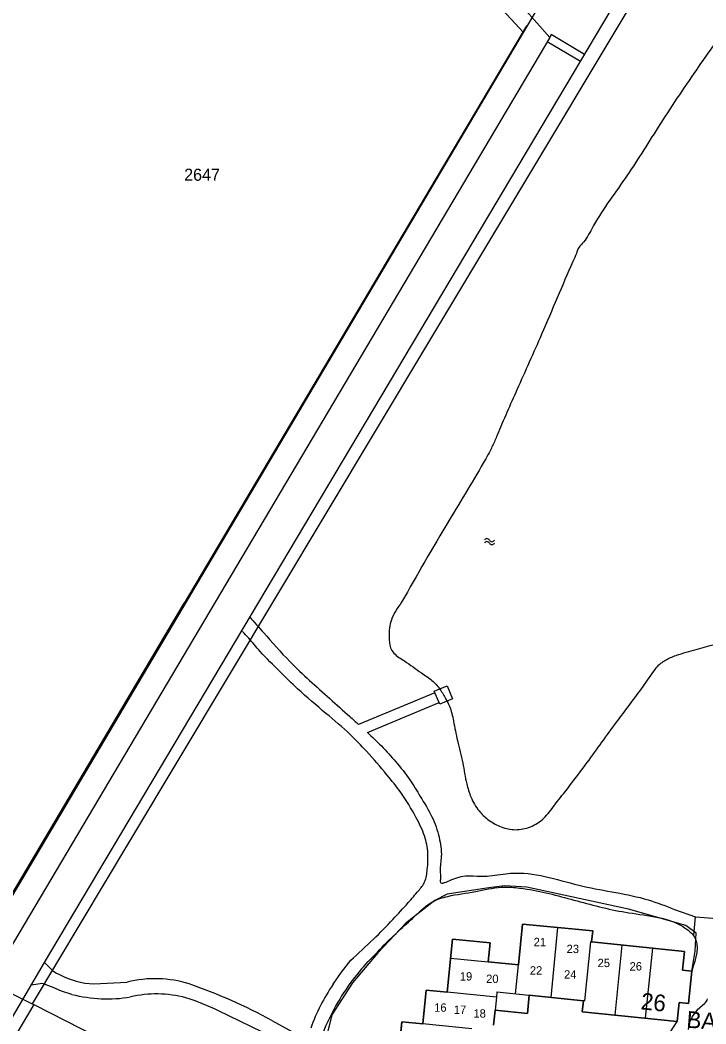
# Model space of a CAD drawing. Extents: x 148816 to 151297, y 399515 to 402500.
# Drawn here: x 149869.9 to 149972.5, y 401186.9 to 401337.1 of the extents above; entities that cross this region are included whole.
import ezdxf

# ---------------------------------------------------------------- set-up
doc = ezdxf.new("R2010")
doc.units = 0
for name, color, linetype in [('B01 Hoofdgebouw  [D] Norm', 7, 'Continuous'), ('B01 Hoofdgebouw  [T] Norm', 7, 'Continuous'), ('B01 hoofgebouw', 7, 'Continuous'), ('B04 Kunstwerk  [D] Norm', 7, 'Continuous'), ('B07 Tussenmuur  [D] Norm', 7, 'Continuous'), ('G01 perceelsgrens', 7, 'Continuous'), ('G02 sectiegrens', 7, 'Continuous'), ('S05 Water  Norm', 7, 'Continuous'), ('T03 Hek raster  [D] Norm', 7, 'Continuous'), ('T09 Insteek water  [T] Norm', 7, 'Continuous'), ('V00 Kant verharding algemeen  [D] Norm', 7, 'Continuous'), ('V00 Kant verharding algemeen  [T] Norm', 7, 'Continuous'), ('V00 Kant verharding algemeen secundair  [D] Gem', 7, 'Continuous'), ('V00 Kant verharding algemeen secundair  [T] Gem', 7, 'Continuous'), ('Z01 perceelnummer', 7, 'Continuous'), ('Z02 huisnummer', 7, 'Continuous'), ('Z02 Huisnummer  [Tekst] Norm', 7, 'Continuous'), ('Z06 straatnaam', 7, 'Continuous')]:
    doc.layers.add(name, color=color, linetype=linetype)

msp = doc.modelspace()

# ---------------------------------------------------------------- linework, layer by layer
at = {"layer": 'B01 Hoofdgebouw  [D] Norm'}
for p, q in [((149944.03, 401191.38), (149944.47, 401195.71)), ((149941.15, 401190.88), (149940.95, 401188.93)), ((149941.23, 401191.67), (149941.15, 401190.88)), ((149941.23, 401191.67), (149946.08, 401191.17))]:
    msp.add_line(p, q, dxfattribs=at)
at = {"layer": 'B01 Hoofdgebouw  [T] Norm'}
for p, q in [((149945.07, 401201.82), (149944.47, 401195.71)), ((149955.57, 401200.79), (149945.07, 401201.82)), ((149955.4, 401199.14), (149955.57, 401200.79)), ((149934.57, 401199.56), (149933.8, 401191.64)), ((149940.22, 401199.01), (149934.57, 401199.56)), ((149939.93, 401196.17), (149940.22, 401199.01)), ((149969.29, 401197.74), (149955.4, 401199.14)), ((149968.99, 401194.93), (149969.29, 401197.74)), ((149944.47, 401195.71), (149939.93, 401196.17)), ((149970.39, 401194.78), (149968.99, 401194.93)), ((149969.88, 401189.92), (149970.39, 401194.78)), ((149930.67, 401191.95), (149930.17, 401186.88)), ((149933.8, 401191.64), (149930.67, 401191.95)), ((149945.8, 401188.43), (149946.08, 401191.17)), ((149946.08, 401191.17), (149954.18, 401190.33)), ((149954.18, 401190.33), (149954, 401188.7)), ((149968.2, 401187.26), (149968.5, 401190.1)), ((149968.5, 401190.1), (149969.88, 401189.92)), ((149940.71, 401186.68), (149940.95, 401188.93)), ((149940.95, 401188.93), (149945.8, 401188.43)), ((149954, 401188.7), (149968.2, 401187.26)), ((149927.03, 401187.19), (149925.98, 401176.75)), ((149930.17, 401186.88), (149927.03, 401187.19))]:
    msp.add_line(p, q, dxfattribs=at)
at = {"layer": 'B01 hoofgebouw'}
msp.add_lwpolyline([(149925.98, 401176.75), (149927.03, 401187.19), (149930.17, 401186.88), (149930.67, 401191.95), (149933.8, 401191.64), (149934.57, 401199.56), (149940.22, 401199.01), (149939.93, 401196.17), (149944.47, 401195.71), (149945.07, 401201.82), (149955.57, 401200.79), (149955.4, 401199.14), (149969.29, 401197.74), (149968.99, 401194.93), (149970.39, 401194.78), (149969.88, 401189.92), (149968.5, 401190.1), (149968.2, 401187.26), (149954, 401188.7), (149954.18, 401190.33), (149946.08, 401191.17), (149945.8, 401188.43), (149940.95, 401188.93), (149940.71, 401186.68)], dxfattribs=at)
at = {"layer": 'B04 Kunstwerk  [D] Norm'}
msp.add_lwpolyline([(149931.86, 401236.67), (149933.8, 401237.48), (149934.61, 401235.54), (149932.67, 401234.73)], close=True, dxfattribs=at)
at = {"layer": 'B07 Tussenmuur  [D] Norm'}
for p, q in [((149950.32, 401201.3), (149949.3, 401190.85)), ((149950.32, 401201.3), (149949.3, 401190.85)), ((149958.91, 401188.2), (149959.98, 401198.67)), ((149958.91, 401188.2), (149959.98, 401198.67)), ((149963.49, 401187.74), (149964.55, 401198.21)), ((149963.49, 401187.74), (149964.55, 401198.21)), ((149934.29, 401196.72), (149939.93, 401196.17)), ((149934.29, 401196.72), (149939.93, 401196.17)), ((149941.15, 401190.88), (149933.8, 401191.64)), ((149941.15, 401190.88), (149933.8, 401191.64)), ((149937.5, 401186.12), (149930.17, 401186.88)), ((149937.5, 401186.12), (149930.17, 401186.88))]:
    msp.add_line(p, q, dxfattribs=at)
msp.add_lwpolyline([(149955.4, 401199.14), (149955.25, 401199.16), (149954.35, 401190.31), (149954.18, 401190.33)], dxfattribs=at)
msp.add_lwpolyline([(149955.4, 401199.14), (149955.25, 401199.16), (149954.35, 401190.31), (149954.18, 401190.33)], dxfattribs=at)
at = {"layer": 'G01 perceelsgrens'}
for points in [[(149974.27, 401361.11), (149930.56, 401288.16), (149886.26, 401214.24), (149871.67, 401189.9)], [(149941.47, 401339.26), (149945.2, 401335.24)], [(149960.59, 401175.41), (149968.2, 401187.26), (149968.5, 401190.1), (149969.88, 401189.92), (149970.39, 401194.78), (149970.9, 401197.78), (149971.07, 401200.47), (149969.53, 401201.61), (149960.91, 401204.03), (149945.71, 401207.36), (149942.42, 401207.53), (149940.03, 401207.22), (149933.81, 401206.31), (149931.95, 401205.35), (149927.58, 401201.96), (149923.42, 401197.54), (149919.62, 401193.03), (149916.53, 401188.26), (149915.27, 401183.17)], [(149861.99, 401194.73), (149871.58, 401189.94)], [(149871.93, 401189.77), (149865.83, 401179.62), (149848.58, 401150.51), (149833.32, 401124.8), (149825.25, 401111.28)], [(149871.58, 401189.94), (149871.67, 401189.9)], [(149871.67, 401189.9), (149871.93, 401189.77)], [(149871.93, 401189.77), (149888.55, 401181.3), (149917.45, 401166.49), (149938.29, 401155.84), (149953.86, 401147.92)]]:
    msp.add_lwpolyline(points, dxfattribs=at)
at = {"layer": 'G02 sectiegrens'}
for points in [[(149945.2, 401335.24), (149947.14, 401338.52)], [(149865, 401199.81), (149945.2, 401335.24)]]:
    msp.add_lwpolyline(points, dxfattribs=at)
at = {"layer": 'S05 Water  Norm'}
for centre, start, end in [((149939.73, 401259.07), 27.3669, 151.2219), ((149939.73, 401258.62), 27.3669, 151.2219), ((149940.49, 401259.46), 207.3669, 331.2219), ((149940.48, 401259.01), 207.3669, 331.2219)]:
    msp.add_arc(centre, 0.425, start, end, dxfattribs=at)
at = {"layer": 'T03 Hek raster  [D] Norm'}
msp.add_line((149945.67, 401336.21), (149894.44, 401249.82), dxfattribs=at)
msp.add_lwpolyline([(149668.18, 401141.26), (149696.74, 401105.1), (149732.17, 401060.46), (149757.61, 401028.59), (149763.98, 401029.78), (149806.99, 401102.34), (149842.77, 401162.6), (149894.44, 401249.82)], dxfattribs=at)
at = {"layer": 'T09 Insteek water  [T] Norm'}
for points in [[(149875.54, 401398.79), (149875.18, 401398.49), (149870.6, 401395.17), (149865.21, 401391.65), (149858.2, 401387.25), (149851.85, 401383.3), (149847.73, 401380.89), (149844.51, 401379.37), (149836.51, 401375.73), (149829.49, 401372.64), (149824.34, 401370.49), (149823.27, 401370.01), (149822.31, 401369.46), (149821.27, 401368.72), (149820.02, 401367.6), (149815.06, 401363.02), (149811.4, 401359.7), (149809.8, 401358.18), (149808.73, 401356.71), (149807.18, 401354.38), (149805.02, 401350.83), (149803.87, 401348.85), (149802.75, 401346.62), (149801.63, 401344.13), (149800.1, 401339.72), (149799.59, 401336.14), (149799.43, 401333.5), (149799.71, 401332.11), (149800.21, 401330.84), (149802.6, 401327.49), (149804.27, 401325.48), (149805.39, 401324.62), (149806.73, 401323.98), (149807.97, 401323.93), (149809.12, 401324.33), (149810.44, 401325.32), (149812.9, 401327.52), (149815.67, 401330.23), (149819.87, 401334.26), (149823.99, 401338.19), (149825.39, 401339.46), (149826.22, 401340.29), (149827.52, 401341.28), (149829.68, 401342.73), (149832.5, 401344.75), (149835.04, 401346.53), (149837.84, 401348.58), (149840.35, 401350.38), (149844.65, 401353.09), (149845.64, 401353.72), (149847.57, 401354.83), (149849.04, 401355.54), (149850.77, 401356.55), (149852.52, 401357.95), (149856.01, 401361.06), (149860.23, 401364.89), (149862.92, 401367.24), (149864.11, 401368.26), (149864.95, 401368.66), (149866.65, 401369.42), (149875.24, 401372.94), (149876.99, 401373.9), (149878.29, 401375.02), (149879.38, 401376.03), (149880.2, 401377.17), (149881.29, 401379.12), (149882.54, 401381.51), (149883.35, 401382.6), (149884.52, 401384.07), (149885.95, 401385.74), (149887.39, 401387.18), (149887.48, 401387.26)], [(149999.99, 401360.83), (149998.8, 401361.28), (149997.76, 401361.44), (149996.31, 401361.59), (149994.69, 401361.62), (149993.57, 401361.67), (149992.73, 401361.57), (149992.35, 401361.45), (149991.97, 401361.09), (149991.36, 401360.18), (149988.99, 401355.77), (149988.02, 401353.97), (149986.85, 401352.37), (149979.73, 401342.08), (149971.08, 401329.65), (149965.36, 401321.06), (149960.37, 401313.33), (149955.43, 401305.87), (149954.01, 401303.64), (149953.53, 401303.11), (149953.12, 401302.17), (149952.61, 401300.95), (149947.92, 401290.08), (149944.23, 401281.78), (149941.27, 401274.99), (149940.59, 401273.41), (149940.21, 401272.63), (149939.57, 401271.46), (149934.02, 401262.16), (149926.96, 401249.97)], [(149926.96, 401249.97), (149925.44, 401247.36), (149925.14, 401246.12), (149925.11, 401244.77), (149925.31, 401243.17), (149925.82, 401242.36), (149927.4, 401241.19), (149929.94, 401239.39), (149931.51, 401238.28), (149932.73, 401236.93), (149933.59, 401235.48), (149934.12, 401234.44), (149934.73, 401232.21), (149935.34, 401229.27), (149936.13, 401225.92), (149936.71, 401222.8), (149937.35, 401220.84), (149938.57, 401218.74), (149939.89, 401217.49), (149941.64, 401216.45), (149943.72, 401215.95), (149945.96, 401216.28), (149947.99, 401217.42), (149949.69, 401219.4), (149951.39, 401221.58), (149954.46, 401225.61), (149958.88, 401231.68), (149962.87, 401237.03), (149964.72, 401239.65), (149965.48, 401240.59), (149966.83, 401241.5), (149968.45, 401242.16), (149971.42, 401243), (149974.24, 401243.76), (149975.28, 401244.09), (149975.56, 401244.29)]]:
    msp.add_spline(points, degree=3, dxfattribs=at)
at = {"layer": 'V00 Kant verharding algemeen  [D] Norm'}
for p, q in [((149931.96, 401236.44), (149920.54, 401231.69)), ((149921.86, 401230.51), (149932.57, 401234.96))]:
    msp.add_line(p, q, dxfattribs=at)
at = {"layer": 'V00 Kant verharding algemeen  [T] Norm'}
for p, q in [((149905.6, 401250), (149961.49, 401343.97)), ((149949.13, 401334.5), (149899.06, 401250)), ((149899.06, 401250), (149769.58, 401031.5)), ((149873.52, 401196.07), (149905.6, 401250)), ((149967.82, 401204.02), (149970.94, 401202.9)), ((149970.94, 401202.9), (149975.46, 401202.53)), ((149830.89, 401123.34), (149873.52, 401196.07)), ((149873.52, 401196.07), (149874.76, 401194.82)), ((149917.97, 401194.61), (149919.35, 401196.4)), ((149916.72, 401192.81), (149917.97, 401194.61)), ((149873.24, 401192.94), (149871.52, 401192.66)), ((149874.83, 401192.32), (149873.24, 401192.94)), ((149876.07, 401191.76), (149874.83, 401192.32)), ((149879.55, 401192.99), (149880.89, 401192.88)), ((149880.89, 401192.88), (149885.92, 401193.12)), ((149877.64, 401191.29), (149876.07, 401191.76)), ((149906.04, 401185.7), (149899.59, 401188.83)), ((149907.56, 401187.41), (149911.08, 401185.45))]:
    msp.add_line(p, q, dxfattribs=at)
for points in [[(149903.24, 401384.1), (149924.15, 401361.61), (149945.24, 401338.87), (149949.13, 401334.5)], [(149971.2, 401188.97), (149972.35, 401189.99)]]:
    msp.add_lwpolyline(points, dxfattribs=at)
for centre, radius, start, end in [((149946.43, 401173.28), 33.54, 139.4077, 154.6418), ((149882.4, 401207.64), 14.93, 239.2004, 258.9813), ((149890.09, 401176.82), 16.83, 72.3205, 104.3465), ((149867.35, 401112.81), 84.75, 61.6747, 70.8139), ((149940.71, 401176.44), 29.05, 145.6902, 160.2764), ((149882.92, 401212.11), 21.48, 255.7608, 279.26), ((149890.27, 401174.33), 17.03, 74.9971, 103.2082), ((149885.8, 401161.26), 30.82, 63.4232, 73.2559), ((149971.77, 401190.8), 0.995, 305.5634, 351.0262), ((149925.39, 401182.51), 10.6, 150.9719, 174.9566), ((149974.91, 401185.46), 5.1, 136.6132, 173.58)]:
    msp.add_arc(centre, radius, start, end, dxfattribs=at)
for points in [[(149904.26, 401247.76), (149906.3, 401245.43), (149910.23, 401241.12), (149913.2, 401238.28), (149916.22, 401235.56), (149919.22, 401232.87), (149920.54, 401231.69)], [(149919.35, 401196.4), (149922.75, 401199.55), (149925.67, 401202.52), (149927.96, 401205.03), (149929.5, 401206.81), (149930.42, 401208.13), (149930.82, 401210.01), (149930.9, 401212.42), (149930.39, 401215.01), (149929.12, 401217.82), (149926.84, 401221.5), (149924.78, 401224.14), (149921.73, 401227.67), (149919.3, 401230.16), (149915.64, 401233.35), (149911.4, 401237.03), (149908.79, 401239.57), (149905.81, 401242.61), (149904.09, 401244.59), (149903.15, 401245.58)], [(149921.86, 401230.51), (149923.94, 401228.48), (149926.1, 401226.1), (149928.21, 401223.41), (149929.76, 401220.92), (149931.51, 401217.87), (149932.58, 401214.8), (149932.91, 401211.91), (149932.73, 401209.8), (149932.78, 401208.64), (149932.78, 401208.1), (149934.48, 401208.48), (149939.38, 401208.97), (149942.55, 401209.35), (149943.98, 401209.45), (149954.11, 401207.5), (149963.88, 401205.44), (149967.82, 401204.02)], [(149920.96, 401195.11), (149926.51, 401200.77), (149928.89, 401202.95), (149931.61, 401205.16), (149933.87, 401205.97), (149938.04, 401206.68), (149941.89, 401207.34), (149943.44, 401207.32), (149945.75, 401207.06), (149953.22, 401205.29), (149960.96, 401203.51), (149969.47, 401201.18), (149970.74, 401199.98), (149970.39, 401194.78)]]:
    msp.add_spline(points, degree=3, dxfattribs=at)
at = {"layer": 'V00 Kant verharding algemeen secundair  [D] Gem'}
msp.add_line((149948.76, 401333.89), (149953.74, 401330.93), dxfattribs=at)
msp.add_lwpolyline([(149954.35, 401331.96), (149949.37, 401334.92), (149949.13, 401334.5)], dxfattribs=at)
at = {"layer": 'V00 Kant verharding algemeen secundair  [T] Gem'}
msp.add_line((149970.72, 401200.18), (149970.94, 401202.9), dxfattribs=at)

# ---------------------------------------------------------------- texts
at = {"layer": 'Z01 perceelnummer'}
msp.add_text('2647', height=1.8, dxfattribs=at).set_placement((149894.43, 401313.05))
at = {"layer": 'Z02 huisnummer'}
msp.add_text('26', height=2.5, rotation=354.2039, dxfattribs=at).set_placement((149962.69, 401189.07))
at = {"layer": 'Z02 Huisnummer  [Tekst] Norm'}
for s, p in [('21', (149946.73, 401198.51)), ('23', (149951.66, 401197.48)), ('25', (149956.3, 401195.38)), ('22', (149946.16, 401194.26)), ('26', (149961.09, 401194.87)), ('19', (149935.68, 401193.37)), ('20', (149939.62, 401193)), ('24', (149951.28, 401193.66)), ('16', (149931.84, 401188.7)), ('17', (149934.78, 401188.38)), ('18', (149937.72, 401187.82))]:
    msp.add_text(s, height=1.25, dxfattribs=at).set_placement(p)
at = {"layer": 'Z06 straatnaam'}
msp.add_text('BAANDERVROUWENLAAN', height=2.5, rotation=355.4124, dxfattribs=at).set_placement((149969.53, 401186.33))

doc.saveas('drawing.dxf')
